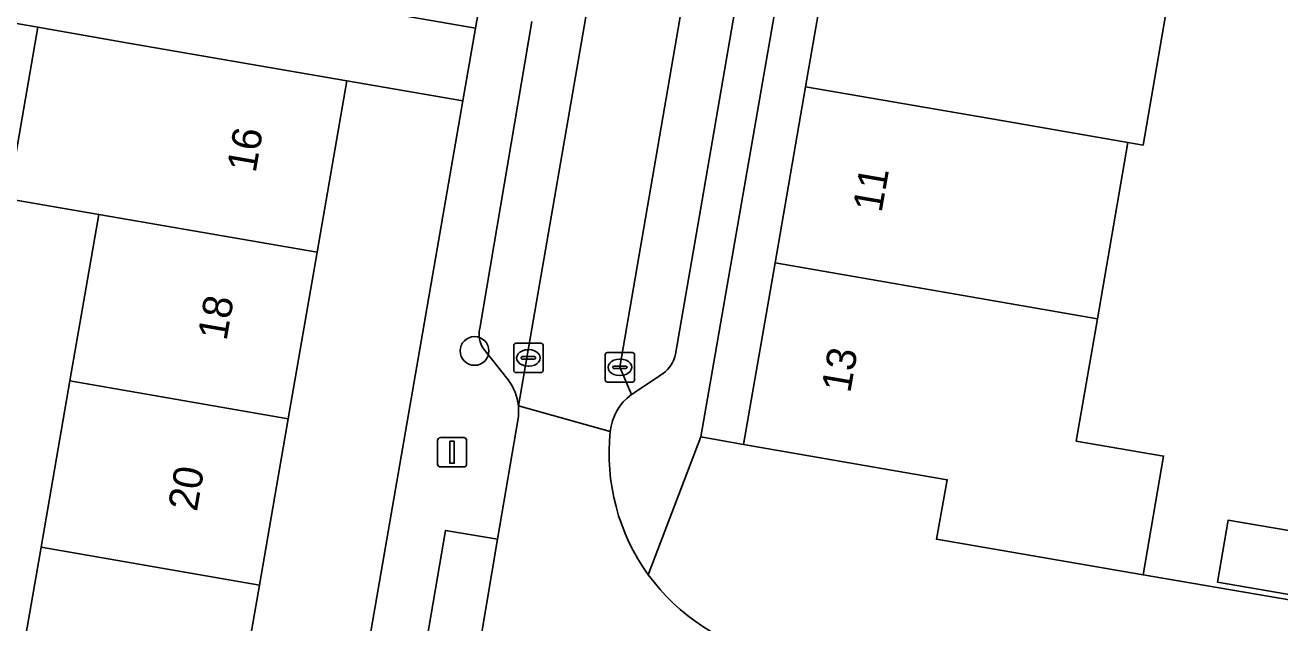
# Model space of a CAD drawing. Extents: x 159817 to 160765, y 380688 to 381638.
# Drawn here: x 160167.42 to 160210.08, y 380958.81 to 380979.15 of the extents above; entities that cross this region are included whole.
import ezdxf

# ---------------------------------------------------------------- set-up
doc = ezdxf.new("R2010")
doc.units = 0
for name, color, linetype in [('IMGEO_Boom', 7, 'Continuous'), ('IMGEO_Erf', 7, 'Continuous'), ('IMGEO_Kolk', 7, 'Continuous'), ('IMGEO_Lichtmast', 7, 'Continuous'), ('IMGEO_Muur', 7, 'Continuous'), ('IMGEO_Pand', 7, 'Continuous'), ('IMGEO_Pand_nummerreeks', 7, 'Continuous'), ('IMGEO_Parkeervlak_open', 7, 'Continuous'), ('IMGEO_Rijbaan_lokaal_open', 7, 'Continuous'), ('IMGEO_Voetpad_open', 7, 'Continuous')]:
    doc.layers.add(name, color=color, linetype=linetype)

msp = doc.modelspace()

# ---------------------------------------------------------------- linework, layer by layer
at = {"layer": 'IMGEO_Boom'}
msp.add_circle((160182.698, 380968.063), 0.489, dxfattribs=at)
at = {"layer": 'IMGEO_Erf'}
for points in [[(160189.566, 381019.12), (160185.582, 381019.787), (160184.591, 381013.938), (160183.63, 381008.263), (160182.669, 381002.588), (160182.231, 381000), (160181.708, 380996.912), (160180.747, 380991.237), (160179.786, 380985.561), (160178.796, 380979.718), (160182.732, 380979.036), (160186.367, 381000)], [(160199.186, 381007.19), (160197.756, 381007.439), (160196.461, 381000), (160190.394, 380965.147), (160191.845, 380964.884), (160192.917, 380971.061), (160193.956, 380977.051), (160194.996, 380983.042), (160196.035, 380989.033), (160197.074, 380995.023), (160197.938, 381000), (160198.114, 381001.013)], [(160182.303, 380976.564), (160178.358, 380977.248), (160177.347, 380971.418), (160176.365, 380965.759), (160175.384, 380960.1), (160174.402, 380954.44), (160173.421, 380948.781), (160172.409, 380942.949), (160176.356, 380942.265), (160177.667, 380949.826)]]:
    msp.add_lwpolyline(points, close=True, dxfattribs=at)
for points in [[(160217.835, 381004.436), (160209.85, 381005.357), (160209.393, 381002.694), (160205.947, 381003.286), (160205.379, 381000), (160205.338, 380999.758), (160205.322, 380999.667), (160204.301, 380993.768), (160203.799, 380990.865), (160209.831, 380989.823), (160209.299, 380986.742), (160208.958, 380984.769), (160206.217, 380985.243), (160205.521, 380981.217), (160206.466, 380981.054), (160205.43, 380975.062), (160204.915, 380975.151), (160203.879, 380969.158), (160203.16, 380965), (160206.126, 380964.487), (160205.432, 380960.453), (160213.448, 380959.074)], [(160166.977, 380955.728), (160167.958, 380961.388), (160168.94, 380967.047), (160169.921, 380972.706), (160166.838, 380973.241), (160167.848, 380979.071), (160160.858, 380980.284)], [(160213.478, 380959.248), (160207.962, 380960.194), (160208.324, 380962.306), (160210.917, 380961.862)]]:
    msp.add_lwpolyline(points, dxfattribs=at)
at = {"layer": 'IMGEO_Kolk'}
for p, q in [((160184.03, 380967.401), (160184.03, 380968.253)), ((160184.105, 380968.327), (160184.957, 380968.327)), ((160184.518, 380968.107), (160184.543, 380968.107)), ((160185.031, 380968.253), (160185.031, 380967.401)), ((160187.217, 380968.006), (160188.069, 380968.006)), ((160184.289, 380967.821), (160184.289, 380967.833)), ((160184.727, 380967.784), (160184.329, 380967.784)), ((160184.332, 380967.87), (160184.73, 380967.87)), ((160184.773, 380967.833), (160184.773, 380967.821)), ((160187.142, 380967.08), (160187.142, 380967.932)), ((160187.63, 380967.786), (160187.655, 380967.786)), ((160188.143, 380967.932), (160188.143, 380967.08)), ((160184.957, 380967.327), (160184.105, 380967.327)), ((160184.541, 380967.547), (160184.516, 380967.547)), ((160187.401, 380967.5), (160187.401, 380967.512)), ((160187.839, 380967.463), (160187.441, 380967.463)), ((160187.444, 380967.549), (160187.842, 380967.549)), ((160187.653, 380967.226), (160187.628, 380967.226)), ((160187.885, 380967.512), (160187.885, 380967.5)), ((160188.069, 380967.006), (160187.217, 380967.006))]:
    msp.add_line(p, q, dxfattribs=at)
for points in [[(160184.03, 380967.401), (160184.03, 380968.253)], [(160184.105, 380968.327), (160184.957, 380968.327)], [(160185.031, 380968.253), (160185.031, 380967.401)], [(160187.217, 380968.006), (160188.069, 380968.006)], [(160187.142, 380967.08), (160187.142, 380967.932)], [(160188.143, 380967.932), (160188.143, 380967.08)], [(160184.957, 380967.327), (160184.105, 380967.327)], [(160188.069, 380967.006), (160187.217, 380967.006)]]:
    msp.add_lwpolyline(points, dxfattribs=at)
for centre, radius, start, end in [((160184.107, 380968.251), 0.0765, 91.552, 178.448), ((160184.107, 380968.251), 0.0765, 91.552, 178.448), ((160184.955, 380968.251), 0.0765, 1.552, 88.448), ((160184.955, 380968.251), 0.0765, 1.552, 88.448), ((160187.219, 380967.93), 0.0765, 91.552, 178.448), ((160187.219, 380967.93), 0.0765, 91.552, 178.448), ((160188.067, 380967.93), 0.0765, 1.552, 88.448), ((160188.067, 380967.93), 0.0765, 1.552, 88.448), ((160184.329, 380967.83), 0.0403, 85.8775, 175.7526), ((160184.326, 380967.82), 0.0366, 178.938, 274.7102), ((160184.73, 380967.827), 0.043, 264.8664, 352.4533), ((160184.734, 380967.832), 0.0386, 1.7309, 96.639), ((160184.107, 380967.403), 0.0765, 181.552, 268.448), ((160184.107, 380967.403), 0.0765, 181.552, 268.448), ((160184.955, 380967.403), 0.0765, 271.552, 358.448), ((160184.955, 380967.403), 0.0765, 271.552, 358.448), ((160187.441, 380967.509), 0.0403, 85.8775, 175.7526), ((160187.438, 380967.499), 0.0366, 178.938, 274.7102), ((160187.842, 380967.506), 0.043, 264.8664, 352.4533), ((160187.846, 380967.511), 0.0386, 1.7309, 96.639), ((160187.219, 380967.082), 0.0765, 181.552, 268.448), ((160187.219, 380967.082), 0.0765, 181.552, 268.448), ((160188.067, 380967.082), 0.0765, 271.552, 358.448), ((160188.067, 380967.082), 0.0765, 271.552, 358.448)]:
    msp.add_arc(centre, radius, start, end, dxfattribs=at)
for centre, major_axis, ratio, start_param, end_param in [((160184.517, 380967.827), (-0.387, 0.002), 0.722429, 4.712389, 7.853982), ((160184.542, 380967.827), (-0.39, 0.002), 0.717154, 1.570796, 4.712389), ((160187.629, 380967.506), (-0.387, 0.002), 0.722429, 4.712389, 7.853982), ((160187.654, 380967.506), (-0.39, 0.002), 0.717154, 1.570796, 4.712389)]:
    msp.add_ellipse(centre, major_axis=major_axis, ratio=ratio, start_param=start_param, end_param=end_param, dxfattribs=at)
at = {"layer": 'IMGEO_Lichtmast'}
for p, q in [((160181.441, 380964.217), (160181.441, 380965.017)), ((160181.441, 380965.017), (160181.441, 380964.217)), ((160181.541, 380965.117), (160182.331, 380965.117)), ((160182.331, 380965.117), (160181.541, 380965.117)), ((160182.431, 380965.017), (160182.431, 380964.217)), ((160182.431, 380964.217), (160182.431, 380965.017)), ((160182.331, 380964.117), (160181.541, 380964.117)), ((160181.541, 380964.117), (160182.331, 380964.117))]:
    msp.add_line(p, q, dxfattribs=at)
msp.add_lwpolyline([(160181.861, 380964.992), (160182.011, 380964.992), (160182.011, 380964.242), (160181.861, 380964.242), (160181.861, 380964.992)], dxfattribs=at)
for centre, start, end in [((160181.541, 380965.017), 90, 180), ((160181.541, 380965.017), 90, 180), ((160182.331, 380965.017), 0, 90), ((160182.331, 380965.017), 360, 90), ((160181.541, 380964.217), 180, 270), ((160181.541, 380964.217), 180, 270), ((160182.331, 380964.217), 270, 0), ((160182.331, 380964.217), 270, 0)]:
    msp.add_arc(centre, 0.1, start, end, dxfattribs=at)
at = {"layer": 'IMGEO_Muur'}
msp.add_lwpolyline([(160205.432, 380960.453), (160213.448, 380959.074)], dxfattribs=at)
at = {"layer": 'IMGEO_Pand'}
for points in [[(160193.956, 380977.051), (160200.613, 380975.896), (160204.915, 380975.151), (160205.43, 380975.062), (160206.466, 380981.054), (160205.521, 380981.217), (160194.996, 380983.042)], [(160169.921, 380972.706), (160177.347, 380971.418), (160178.358, 380977.248), (160173.432, 380978.102), (160170.932, 380978.536), (160167.848, 380979.071), (160166.838, 380973.241)], [(160193.956, 380977.051), (160192.917, 380971.061), (160203.879, 380969.158), (160204.915, 380975.151), (160200.613, 380975.896)], [(160169.921, 380972.706), (160168.94, 380967.047), (160176.365, 380965.759), (160177.347, 380971.418)], [(160192.917, 380971.061), (160191.845, 380964.884), (160198.772, 380963.683), (160198.405, 380961.66), (160205.432, 380960.453), (160206.126, 380964.487), (160203.16, 380965), (160203.879, 380969.158)], [(160167.958, 380961.388), (160175.384, 380960.1), (160176.365, 380965.759), (160168.94, 380967.047)], [(160214.448, 380964.916), (160211.525, 380965.416), (160210.917, 380961.862), (160208.324, 380962.306), (160207.962, 380960.194), (160213.478, 380959.248), (160213.782, 380961.025)], [(160167.958, 380961.388), (160166.977, 380955.728), (160174.402, 380954.44), (160175.384, 380960.1)]]:
    msp.add_lwpolyline(points, close=True, dxfattribs=at)
at = {"layer": 'IMGEO_Parkeervlak_open'}
for points in [[(160184.19, 380966.193), (160190.045, 381000), (160195.228, 381030.303), (160195.647, 381032.379), (160198.283, 381041.159), (160198.547, 381042.039)], [(160199.777, 381029.154), (160199.193, 381029.986), (160197.264, 381023.389), (160193.934, 381004.046), (160190.977, 380986.869), (160187.643, 380967.506), (160188.031, 380966.581), (160189.112, 380967.3)], [(160189.533, 380967.955), (160190.384, 380972.862), (160192.082, 380982.745)], [(160184.642, 380979.265), (160182.879, 380968.829)], [(160183.014, 380968.126), (160183.842, 380967.084)]]:
    msp.add_lwpolyline(points, dxfattribs=at)
msp.add_lwpolyline([(160183.481, 380961.658), (160181.707, 380961.96), (160180.953, 380957.523), (160182.727, 380957.221)], close=True, dxfattribs=at)
for centre, radius, start, end in [((160183.674, 380968.617), 0.822, 165.0694, 216.6715), ((160188.429, 380968.201), 1.131, 307.1293, 347.4091), ((160182.393, 380966.004), 1.807, 5.9877, 36.6808)]:
    msp.add_arc(centre, radius, start, end, dxfattribs=at)
at = {"layer": 'IMGEO_Rijbaan_lokaal_open'}
for points in [[(160198.927, 381031.496), (160200.397, 381036.285), (160201.341, 381039.361), (160201.415, 381039.67), (160201.664, 381040.703), (160200.125, 381041.435), (160198.585, 381042.167), (160198.547, 381042.039), (160198.283, 381041.159), (160195.647, 381032.379), (160195.228, 381030.303), (160190.045, 381000), (160184.19, 380966.193), (160187.313, 380965.321)], [(160188.031, 380966.581), (160187.643, 380967.506), (160190.977, 380986.869), (160193.934, 381004.046)], [(160187.313, 380965.321), (160184.19, 380966.193), (160184.19, 380965.829), (160183.481, 380961.658), (160182.727, 380957.221), (160182.47, 380955.713), (160181.713, 380951.257), (160181.361, 380949.186), (160181.991, 380949.073), (160181.971, 380948.956), (160181.868, 380948.362), (160186.41, 380947.576)]]:
    msp.add_lwpolyline(points, dxfattribs=at)
for centre, radius, start, end in [((160189.111, 380965.131), 1.808, 126.6729, 173.9746), ((160194.309, 380964.577), 7.036, 173.9279, 215.872), ((160194.307, 380964.572), 7.031, 215.8514, 257.8224)]:
    msp.add_arc(centre, radius, start, end, dxfattribs=at)
at = {"layer": 'IMGEO_Voetpad_open'}
for points in [[(160198.547, 381042.039), (160198.585, 381042.167), (160193.44, 381044.574), (160194.318, 381043.409), (160194.368, 381041.932), (160194.082, 381040.482), (160191.914, 381033.363), (160190.824, 381026.637), (160189.827, 381020.68), (160189.566, 381019.12), (160186.367, 381000), (160182.732, 380979.036), (160182.303, 380976.564), (160177.667, 380949.826), (160181.361, 380949.186), (160181.713, 380951.257), (160179.939, 380951.559), (160180.697, 380956.015), (160182.47, 380955.713), (160182.727, 380957.221), (160180.953, 380957.523), (160181.707, 380961.96), (160183.481, 380961.658), (160184.19, 380965.829)], [(160188.608, 380960.454), (160190.394, 380965.147), (160196.461, 381000)], [(160160.858, 380980.284), (160167.848, 380979.071), (160170.932, 380978.536), (160173.432, 380978.102), (160178.358, 380977.248), (160182.303, 380976.564), (160182.732, 380979.036), (160178.796, 380979.718), (160173.87, 380980.572), (160167.782, 380981.628), (160158.337, 380983.266)], [(160192.082, 380982.745), (160190.384, 380972.862), (160189.533, 380967.955)], [(160182.879, 380968.829), (160184.642, 380979.265)], [(160183.842, 380967.084), (160183.014, 380968.126)], [(160189.112, 380967.3), (160188.031, 380966.581)], [(160184.19, 380965.829), (160184.19, 380966.193)], [(160198.405, 380961.66), (160198.772, 380963.683), (160191.845, 380964.884), (160190.394, 380965.147), (160188.608, 380960.454)], [(160342.333, 380931.942), (160342.719, 380931.886), (160346.432, 380931.233), (160346.301, 380935.713), (160316.159, 380940.855), (160315.399, 380940.985), (160314.702, 380941.107), (160269.106, 380949.12), (160266.258, 380949.621), (160266.054, 380949.656), (160214.889, 380958.416), (160213.36, 380958.655), (160213.448, 380959.074), (160205.432, 380960.453), (160198.405, 380961.66)]]:
    msp.add_lwpolyline(points, dxfattribs=at)
for centre, radius, start, end in [((160183.674, 380968.617), 0.822, 165.0694, 216.6715), ((160188.429, 380968.201), 1.131, 307.1293, 347.4091), ((160182.393, 380966.004), 1.807, 5.9877, 36.6808), ((160189.111, 380965.131), 1.808, 126.6729, 173.9746), ((160194.309, 380964.577), 7.036, 173.9279, 215.872), ((160194.307, 380964.572), 7.031, 215.8514, 257.8224)]:
    msp.add_arc(centre, radius, start, end, dxfattribs=at)

# ---------------------------------------------------------------- texts
at = {"layer": 'IMGEO_Pand_nummerreeks'}
for s, rotation, p in [('16', 80.1602, (160175.254, 380974.096)), ('11', 80.1565, (160196.538, 380972.743)), ('18', 80.1602, (160174.263, 380968.383)), ('13', 80.1565, (160195.474, 380966.61)), ('20', 80.1602, (160173.256, 380962.576))]:
    msp.add_text(s, height=1, rotation=rotation, dxfattribs=at).set_placement(p)

doc.saveas('drawing.dxf')
